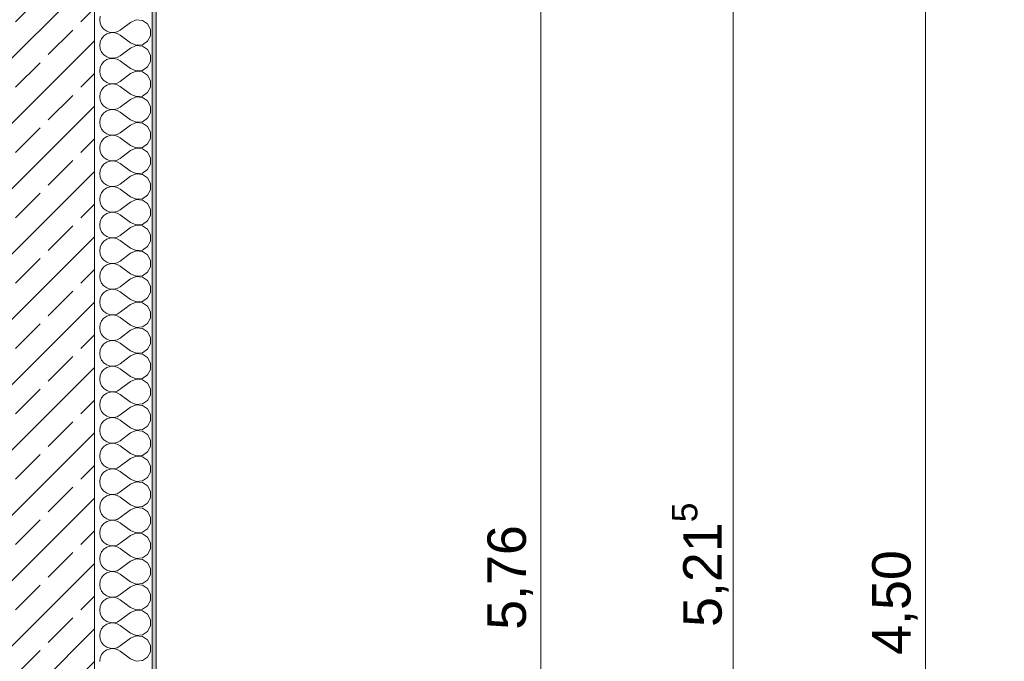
# Model space of a CAD drawing. Header units: metres. Extents: x -4 to 99, y -11 to 17.
# Tile 688 of 747: x 62.08 to 64.64, y 10.6 to 12.27. Entities that reach past the tile are written whole.
import ezdxf

# ---------------------------------------------------------------- set-up
doc = ezdxf.new("R2010")
doc.units = ezdxf.units.M
doc.header["$MEASUREMENT"] = 0
for name, color, linetype in [('152 - Bemaßung_ Beschriftung.Ausbau', 7, 'Continuous'), ('603 - Struktur.Bodenplatte_ Decke Roh', 7, 'Continuous'), ('604 - Struktur.Wand Aussen', 7, 'Continuous')]:
    doc.layers.add(name, color=color, linetype=linetype)
doc.styles.add('ERSTELLTER_STIL_2', font='txt')
doc.dimstyles.new('ERSTELLTER_STIL__1', dxfattribs={"dimtxt": 0.1, "dimasz": 0.0532, "dimexe": 0.18, "dimexo": 0.0625, "dimgap": 0, "dimtad": 1, "dimzin": 0, "dimdsep": 46, "dimtxsty": 'ERSTELLTER_STIL_2', "dimblk": 'ARROWHEAD_2', "dimblk1": 'ARROWHEAD_2', "dimblk2": 'ARROWHEAD_2', "dimcen": 0.09, "dimse1": 1, "dimse2": 1, "dimclrd": 7, "dimclre": 7, "dimclrt": 7, "dimazin": 0, "dimtfac": 1, "dimtdec": 4, "dimtmove": 0, "dimatfit": 3, "dimfxl": 1, "dimtolj": 1, "dimtzin": 0, "dimarcsym": 0})
doc.dimstyles.new('ERSTELLTER_STIL__13', dxfattribs={"dimtxt": 0.1, "dimasz": 0.0532, "dimexe": 0.18, "dimexo": 0.5, "dimgap": 0, "dimtad": 1, "dimzin": 0, "dimdsep": 46, "dimtxsty": 'ERSTELLTER_STIL_2', "dimblk": 'ARROWHEAD_2', "dimblk1": 'ARROWHEAD_2', "dimblk2": 'ARROWHEAD_2', "dimcen": 0.09, "dimse1": 1, "dimse2": 1, "dimclrd": 7, "dimclre": 7, "dimclrt": 7, "dimazin": 0, "dimtfac": 1, "dimtdec": 4, "dimtmove": 0, "dimatfit": 3, "dimfxl": 1, "dimtolj": 1, "dimtzin": 0, "dimarcsym": 0})

# ---------------------------------------------------------------- blocks, each defined once
blk = doc.blocks.new('*X16')
at = {"layer": '604 - Struktur.Wand Aussen', "color": 7, "linetype": 'Continuous', "lineweight": 5}
for p, q in [((62.2896, 12.2758), (62.2884, 12.2667)), ((62.2884, 12.2667), (62.2896, 12.2576)), ((62.3684, 12.26), (62.3417, 12.24)), ((62.3833, 12.2663), (62.3684, 12.26)), ((62.3995, 12.2648), (62.3833, 12.2663)), ((62.413, 12.2558), (62.3995, 12.2648)), ((62.2896, 12.2576), (62.2933, 12.2491)), ((62.2933, 12.2491), (62.2992, 12.2421)), ((62.2992, 12.2421), (62.3068, 12.2369)), ((62.3068, 12.2369), (62.3155, 12.2339)), ((62.3247, 12.2335), (62.3336, 12.2355)), ((62.3336, 12.2355), (62.3417, 12.24)), ((62.4207, 12.2415), (62.413, 12.2558)), ((62.4207, 12.2252), (62.4207, 12.2415)), ((62.2896, 12.2091), (62.2884, 12.2)), ((62.2933, 12.2175), (62.2896, 12.2091)), ((62.2992, 12.2246), (62.2933, 12.2175)), ((62.3068, 12.2298), (62.2992, 12.2246)), ((62.3155, 12.2328), (62.3068, 12.2298)), ((62.3155, 12.2339), (62.3247, 12.2335)), ((62.3247, 12.2332), (62.3155, 12.2328)), ((62.3336, 12.2311), (62.3247, 12.2332)), ((62.3417, 12.2267), (62.3336, 12.2311)), ((62.3684, 12.2067), (62.3417, 12.2267)), ((62.3995, 12.2019), (62.413, 12.2109)), ((62.413, 12.2109), (62.4207, 12.2252)), ((62.2884, 12.2), (62.2896, 12.1909)), ((62.2896, 12.1909), (62.2933, 12.1825)), ((62.3684, 12.1933), (62.3417, 12.1733)), ((62.3684, 12.2067), (62.3833, 12.2004)), ((62.3833, 12.1996), (62.3684, 12.1933)), ((62.3833, 12.2004), (62.3995, 12.2019)), ((62.3995, 12.1981), (62.3833, 12.1996)), ((62.413, 12.1891), (62.3995, 12.1981)), ((62.4207, 12.1748), (62.413, 12.1891)), ((62.2933, 12.1825), (62.2992, 12.1754)), ((62.2992, 12.1579), (62.2933, 12.1509)), ((62.2992, 12.1754), (62.3068, 12.1702)), ((62.3068, 12.1631), (62.2992, 12.1579)), ((62.3068, 12.1702), (62.3155, 12.1672)), ((62.3155, 12.1661), (62.3068, 12.1631)), ((62.3155, 12.1672), (62.3247, 12.1668)), ((62.3247, 12.1665), (62.3155, 12.1661)), ((62.3247, 12.1668), (62.3336, 12.1689)), ((62.3336, 12.1645), (62.3247, 12.1665)), ((62.3336, 12.1689), (62.3417, 12.1733)), ((62.3417, 12.16), (62.3336, 12.1645)), ((62.3684, 12.14), (62.3417, 12.16)), ((62.413, 12.1442), (62.4207, 12.1585)), ((62.4207, 12.1585), (62.4207, 12.1748)), ((62.2896, 12.1424), (62.2884, 12.1333)), ((62.2884, 12.1333), (62.2896, 12.1242)), ((62.2933, 12.1509), (62.2896, 12.1424)), ((62.3684, 12.14), (62.3833, 12.1337)), ((62.3833, 12.133), (62.3684, 12.1267)), ((62.3833, 12.1337), (62.3995, 12.1352)), ((62.3995, 12.1314), (62.3833, 12.133)), ((62.3995, 12.1352), (62.413, 12.1442)), ((62.2896, 12.1242), (62.2933, 12.1158)), ((62.2933, 12.1158), (62.2992, 12.1087)), ((62.2992, 12.1087), (62.3068, 12.1035)), ((62.3336, 12.1022), (62.3417, 12.1067)), ((62.3684, 12.1267), (62.3417, 12.1067)), ((62.413, 12.1224), (62.3995, 12.1314)), ((62.4207, 12.1081), (62.413, 12.1224)), ((62.4207, 12.0919), (62.4207, 12.1081)), ((62.2933, 12.0842), (62.2896, 12.0758)), ((62.2992, 12.0913), (62.2933, 12.0842)), ((62.3068, 12.0965), (62.2992, 12.0913)), ((62.3068, 12.1035), (62.3155, 12.1006)), ((62.3155, 12.0994), (62.3068, 12.0965)), ((62.3155, 12.1006), (62.3247, 12.1001)), ((62.3247, 12.0999), (62.3155, 12.0994)), ((62.3247, 12.1001), (62.3336, 12.1022)), ((62.3336, 12.0978), (62.3247, 12.0999)), ((62.3417, 12.0933), (62.3336, 12.0978)), ((62.3684, 12.0733), (62.3417, 12.0933)), ((62.413, 12.0776), (62.4207, 12.0919)), ((62.2896, 12.0758), (62.2884, 12.0667)), ((62.2884, 12.0667), (62.2896, 12.0576)), ((62.2896, 12.0576), (62.2933, 12.0491)), ((62.3684, 12.06), (62.3417, 12.04)), ((62.3684, 12.0733), (62.3833, 12.067)), ((62.3833, 12.0663), (62.3684, 12.06)), ((62.3833, 12.067), (62.3995, 12.0686)), ((62.3995, 12.0648), (62.3833, 12.0663)), ((62.3995, 12.0686), (62.413, 12.0776)), ((62.413, 12.0558), (62.3995, 12.0648)), ((62.4207, 12.0415), (62.413, 12.0558)), ((62.2933, 12.0491), (62.2992, 12.0421)), ((62.2992, 12.0421), (62.3068, 12.0369)), ((62.3068, 12.0298), (62.2992, 12.0246)), ((62.3068, 12.0369), (62.3155, 12.0339)), ((62.3155, 12.0328), (62.3068, 12.0298)), ((62.3155, 12.0339), (62.3247, 12.0335)), ((62.3247, 12.0332), (62.3155, 12.0328)), ((62.3247, 12.0335), (62.3336, 12.0355)), ((62.3336, 12.0311), (62.3247, 12.0332)), ((62.3336, 12.0355), (62.3417, 12.04)), ((62.3417, 12.0267), (62.3336, 12.0311)), ((62.4207, 12.0252), (62.4207, 12.0415)), ((62.2896, 12.0091), (62.2884, 12)), ((62.2933, 12.0175), (62.2896, 12.0091)), ((62.2992, 12.0246), (62.2933, 12.0175)), ((62.3684, 12.0067), (62.3417, 12.0267)), ((62.3684, 12.0067), (62.3833, 12.0004)), ((62.3995, 12.0019), (62.413, 12.0109)), ((62.413, 12.0109), (62.4207, 12.0252)), ((62.2884, 12), (62.2896, 11.9909)), ((62.2896, 11.9909), (62.2933, 11.9825)), ((62.2933, 11.9825), (62.2992, 11.9754)), ((62.3684, 11.9933), (62.3417, 11.9733)), ((62.3833, 11.9996), (62.3684, 11.9933)), ((62.3833, 12.0004), (62.3995, 12.0019)), ((62.3995, 11.9981), (62.3833, 11.9996)), ((62.413, 11.9891), (62.3995, 11.9981)), ((62.4207, 11.9748), (62.413, 11.9891)), ((62.2992, 11.9579), (62.2933, 11.9509)), ((62.2992, 11.9754), (62.3068, 11.9702)), ((62.3068, 11.9631), (62.2992, 11.9579)), ((62.3068, 11.9702), (62.3155, 11.9672)), ((62.3155, 11.9661), (62.3068, 11.9631)), ((62.3155, 11.9672), (62.3247, 11.9668)), ((62.3247, 11.9665), (62.3155, 11.9661)), ((62.3247, 11.9668), (62.3336, 11.9689)), ((62.3336, 11.9645), (62.3247, 11.9665)), ((62.3336, 11.9689), (62.3417, 11.9733)), ((62.3417, 11.96), (62.3336, 11.9645)), ((62.3684, 11.94), (62.3417, 11.96)), ((62.413, 11.9442), (62.4207, 11.9585)), ((62.4207, 11.9585), (62.4207, 11.9748)), ((62.2896, 11.9424), (62.2884, 11.9333)), ((62.2884, 11.9333), (62.2896, 11.9242)), ((62.2933, 11.9509), (62.2896, 11.9424)), ((62.3684, 11.94), (62.3833, 11.9337)), ((62.3833, 11.933), (62.3684, 11.9267)), ((62.3833, 11.9337), (62.3995, 11.9352)), ((62.3995, 11.9314), (62.3833, 11.933)), ((62.3995, 11.9352), (62.413, 11.9442)), ((62.413, 11.9224), (62.3995, 11.9314)), ((62.2896, 11.9242), (62.2933, 11.9158)), ((62.2933, 11.9158), (62.2992, 11.9087)), ((62.2992, 11.9087), (62.3068, 11.9035)), ((62.3068, 11.9035), (62.3155, 11.9006)), ((62.3247, 11.9001), (62.3336, 11.9022)), ((62.3336, 11.9022), (62.3417, 11.9067)), ((62.3684, 11.9267), (62.3417, 11.9067)), ((62.4207, 11.9081), (62.413, 11.9224)), ((62.4207, 11.8919), (62.4207, 11.9081)), ((62.2933, 11.8842), (62.2896, 11.8758)), ((62.2992, 11.8913), (62.2933, 11.8842)), ((62.3068, 11.8965), (62.2992, 11.8913)), ((62.3155, 11.8994), (62.3068, 11.8965)), ((62.3155, 11.9006), (62.3247, 11.9001)), ((62.3247, 11.8999), (62.3155, 11.8994)), ((62.3336, 11.8978), (62.3247, 11.8999)), ((62.3417, 11.8933), (62.3336, 11.8978)), ((62.3684, 11.8733), (62.3417, 11.8933)), ((62.3995, 11.8686), (62.413, 11.8776)), ((62.413, 11.8776), (62.4207, 11.8919)), ((62.2896, 11.8758), (62.2884, 11.8667)), ((62.2884, 11.8667), (62.2896, 11.8576)), ((62.2896, 11.8576), (62.2933, 11.8491)), ((62.3684, 11.86), (62.3417, 11.84)), ((62.3684, 11.8733), (62.3833, 11.867)), ((62.3833, 11.8663), (62.3684, 11.86)), ((62.3833, 11.867), (62.3995, 11.8686)), ((62.3995, 11.8648), (62.3833, 11.8663)), ((62.413, 11.8558), (62.3995, 11.8648)), ((62.4207, 11.8415), (62.413, 11.8558)), ((62.2933, 11.8491), (62.2992, 11.8421)), ((62.2992, 11.8421), (62.3068, 11.8369)), ((62.3068, 11.8298), (62.2992, 11.8246)), ((62.3068, 11.8369), (62.3155, 11.8339)), ((62.3155, 11.8328), (62.3068, 11.8298)), ((62.3155, 11.8339), (62.3247, 11.8335)), ((62.3247, 11.8332), (62.3155, 11.8328)), ((62.3247, 11.8335), (62.3336, 11.8355)), ((62.3336, 11.8311), (62.3247, 11.8332)), ((62.3336, 11.8355), (62.3417, 11.84)), ((62.3417, 11.8267), (62.3336, 11.8311)), ((62.3684, 11.8067), (62.3417, 11.8267)), ((62.413, 11.8109), (62.4207, 11.8252)), ((62.4207, 11.8252), (62.4207, 11.8415)), ((62.2896, 11.8091), (62.2884, 11.8)), ((62.2884, 11.8), (62.2896, 11.7909)), ((62.2933, 11.8175), (62.2896, 11.8091)), ((62.2992, 11.8246), (62.2933, 11.8175)), ((62.3684, 11.8067), (62.3833, 11.8004)), ((62.3833, 11.7996), (62.3684, 11.7933)), ((62.3833, 11.8004), (62.3995, 11.8019)), ((62.3995, 11.7981), (62.3833, 11.7996)), ((62.3995, 11.8019), (62.413, 11.8109)), ((62.2896, 11.7909), (62.2933, 11.7825)), ((62.2933, 11.7825), (62.2992, 11.7754)), ((62.2992, 11.7754), (62.3068, 11.7702)), ((62.3684, 11.7933), (62.3417, 11.7733)), ((62.413, 11.7891), (62.3995, 11.7981)), ((62.4207, 11.7748), (62.413, 11.7891)), ((62.4207, 11.7585), (62.4207, 11.7748)), ((62.2933, 11.7509), (62.2896, 11.7424)), ((62.2992, 11.7579), (62.2933, 11.7509)), ((62.3068, 11.7631), (62.2992, 11.7579)), ((62.3068, 11.7702), (62.3155, 11.7672)), ((62.3155, 11.7661), (62.3068, 11.7631)), ((62.3155, 11.7672), (62.3247, 11.7668)), ((62.3247, 11.7665), (62.3155, 11.7661)), ((62.3247, 11.7668), (62.3336, 11.7689)), ((62.3336, 11.7645), (62.3247, 11.7665)), ((62.3336, 11.7689), (62.3417, 11.7733)), ((62.3417, 11.76), (62.3336, 11.7645)), ((62.3684, 11.74), (62.3417, 11.76)), ((62.413, 11.7442), (62.4207, 11.7585)), ((62.2896, 11.7424), (62.2884, 11.7333)), ((62.2884, 11.7333), (62.2896, 11.7242)), ((62.2896, 11.7242), (62.2933, 11.7158)), ((62.3684, 11.7267), (62.3417, 11.7067)), ((62.3684, 11.74), (62.3833, 11.7337)), ((62.3833, 11.733), (62.3684, 11.7267)), ((62.3833, 11.7337), (62.3995, 11.7352)), ((62.3995, 11.7314), (62.3833, 11.733)), ((62.3995, 11.7352), (62.413, 11.7442)), ((62.413, 11.7224), (62.3995, 11.7314)), ((62.4207, 11.7081), (62.413, 11.7224)), ((62.2933, 11.7158), (62.2992, 11.7087)), ((62.2992, 11.7087), (62.3068, 11.7035)), ((62.3068, 11.7035), (62.3155, 11.7006)), ((62.3155, 11.6994), (62.3068, 11.6965)), ((62.3155, 11.7006), (62.3247, 11.7001)), ((62.3247, 11.6999), (62.3155, 11.6994)), ((62.3247, 11.7001), (62.3336, 11.7022)), ((62.3336, 11.6978), (62.3247, 11.6999)), ((62.3336, 11.7022), (62.3417, 11.7067)), ((62.3417, 11.6933), (62.3336, 11.6978)), ((62.4207, 11.6919), (62.4207, 11.7081)), ((62.2896, 11.6758), (62.2884, 11.6667)), ((62.2933, 11.6842), (62.2896, 11.6758)), ((62.2992, 11.6913), (62.2933, 11.6842)), ((62.3068, 11.6965), (62.2992, 11.6913)), ((62.3684, 11.6733), (62.3417, 11.6933)), ((62.3684, 11.6733), (62.3833, 11.667)), ((62.3995, 11.6686), (62.413, 11.6776)), ((62.413, 11.6776), (62.4207, 11.6919)), ((62.2884, 11.6667), (62.2896, 11.6576)), ((62.2896, 11.6576), (62.2933, 11.6491)), ((62.2933, 11.6491), (62.2992, 11.6421)), ((62.3684, 11.66), (62.3417, 11.64)), ((62.3833, 11.6663), (62.3684, 11.66)), ((62.3833, 11.667), (62.3995, 11.6686)), ((62.3995, 11.6648), (62.3833, 11.6663)), ((62.413, 11.6558), (62.3995, 11.6648)), ((62.4207, 11.6415), (62.413, 11.6558)), ((62.2992, 11.6246), (62.2933, 11.6175)), ((62.2992, 11.6421), (62.3068, 11.6369)), ((62.3068, 11.6298), (62.2992, 11.6246)), ((62.3068, 11.6369), (62.3155, 11.6339)), ((62.3155, 11.6328), (62.3068, 11.6298)), ((62.3155, 11.6339), (62.3247, 11.6335)), ((62.3247, 11.6332), (62.3155, 11.6328)), ((62.3247, 11.6335), (62.3336, 11.6355)), ((62.3336, 11.6311), (62.3247, 11.6332)), ((62.3336, 11.6355), (62.3417, 11.64)), ((62.3417, 11.6267), (62.3336, 11.6311)), ((62.3684, 11.6067), (62.3417, 11.6267)), ((62.413, 11.6109), (62.4207, 11.6252)), ((62.4207, 11.6252), (62.4207, 11.6415)), ((62.2896, 11.6091), (62.2884, 11.6)), ((62.2884, 11.6), (62.2896, 11.5909)), ((62.2933, 11.6175), (62.2896, 11.6091)), ((62.3684, 11.6067), (62.3833, 11.6004)), ((62.3833, 11.5996), (62.3684, 11.5933)), ((62.3833, 11.6004), (62.3995, 11.6019)), ((62.3995, 11.5981), (62.3833, 11.5996)), ((62.3995, 11.6019), (62.413, 11.6109)), ((62.413, 11.5891), (62.3995, 11.5981)), ((62.2896, 11.5909), (62.2933, 11.5825)), ((62.2933, 11.5825), (62.2992, 11.5754)), ((62.2992, 11.5754), (62.3068, 11.5702)), ((62.3068, 11.5702), (62.3155, 11.5672)), ((62.3247, 11.5668), (62.3336, 11.5689)), ((62.3336, 11.5689), (62.3417, 11.5733)), ((62.3684, 11.5933), (62.3417, 11.5733)), ((62.4207, 11.5748), (62.413, 11.5891)), ((62.4207, 11.5585), (62.4207, 11.5748)), ((62.2933, 11.5509), (62.2896, 11.5424)), ((62.2992, 11.5579), (62.2933, 11.5509)), ((62.3068, 11.5631), (62.2992, 11.5579)), ((62.3155, 11.5661), (62.3068, 11.5631)), ((62.3155, 11.5672), (62.3247, 11.5668)), ((62.3247, 11.5665), (62.3155, 11.5661)), ((62.3336, 11.5645), (62.3247, 11.5665)), ((62.3417, 11.56), (62.3336, 11.5645)), ((62.3684, 11.54), (62.3417, 11.56)), ((62.3995, 11.5352), (62.413, 11.5442)), ((62.413, 11.5442), (62.4207, 11.5585)), ((62.2896, 11.5424), (62.2884, 11.5333)), ((62.2884, 11.5333), (62.2896, 11.5242)), ((62.2896, 11.5242), (62.2933, 11.5158)), ((62.3684, 11.5267), (62.3417, 11.5067)), ((62.3684, 11.54), (62.3833, 11.5337)), ((62.3833, 11.533), (62.3684, 11.5267)), ((62.3833, 11.5337), (62.3995, 11.5352)), ((62.3995, 11.5314), (62.3833, 11.533)), ((62.413, 11.5224), (62.3995, 11.5314)), ((62.4207, 11.5081), (62.413, 11.5224)), ((62.2933, 11.5158), (62.2992, 11.5087)), ((62.2992, 11.5087), (62.3068, 11.5035)), ((62.3068, 11.4965), (62.2992, 11.4913)), ((62.3068, 11.5035), (62.3155, 11.5006)), ((62.3155, 11.4994), (62.3068, 11.4965)), ((62.3155, 11.5006), (62.3247, 11.5001)), ((62.3247, 11.4999), (62.3155, 11.4994)), ((62.3247, 11.5001), (62.3336, 11.5022)), ((62.3336, 11.4978), (62.3247, 11.4999)), ((62.3336, 11.5022), (62.3417, 11.5067)), ((62.3417, 11.4933), (62.3336, 11.4978)), ((62.3684, 11.4733), (62.3417, 11.4933)), ((62.4207, 11.4919), (62.4207, 11.5081)), ((62.2896, 11.4758), (62.2884, 11.4667)), ((62.2884, 11.4667), (62.2896, 11.4576)), ((62.2933, 11.4842), (62.2896, 11.4758)), ((62.2992, 11.4913), (62.2933, 11.4842)), ((62.3684, 11.4733), (62.3833, 11.467)), ((62.3833, 11.467), (62.3995, 11.4686)), ((62.3995, 11.4686), (62.413, 11.4776)), ((62.413, 11.4776), (62.4207, 11.4919)), ((62.2896, 11.4576), (62.2933, 11.4491)), ((62.2933, 11.4491), (62.2992, 11.4421)), ((62.2992, 11.4421), (62.3068, 11.4369)), ((62.3684, 11.46), (62.3417, 11.44)), ((62.3833, 11.4663), (62.3684, 11.46)), ((62.3995, 11.4648), (62.3833, 11.4663)), ((62.413, 11.4558), (62.3995, 11.4648)), ((62.4207, 11.4415), (62.413, 11.4558)), ((62.4207, 11.4252), (62.4207, 11.4415)), ((62.2933, 11.4175), (62.2896, 11.4091)), ((62.2992, 11.4246), (62.2933, 11.4175)), ((62.3068, 11.4298), (62.2992, 11.4246)), ((62.3068, 11.4369), (62.3155, 11.4339)), ((62.3155, 11.4328), (62.3068, 11.4298)), ((62.3155, 11.4339), (62.3247, 11.4335)), ((62.3247, 11.4332), (62.3155, 11.4328)), ((62.3247, 11.4335), (62.3336, 11.4355)), ((62.3336, 11.4311), (62.3247, 11.4332)), ((62.3336, 11.4355), (62.3417, 11.44)), ((62.3417, 11.4267), (62.3336, 11.4311)), ((62.3684, 11.4067), (62.3417, 11.4267)), ((62.413, 11.4109), (62.4207, 11.4252)), ((62.2896, 11.4091), (62.2884, 11.4)), ((62.2884, 11.4), (62.2896, 11.3909)), ((62.2896, 11.3909), (62.2933, 11.3825)), ((62.3684, 11.3933), (62.3417, 11.3733)), ((62.3684, 11.4067), (62.3833, 11.4004)), ((62.3833, 11.3996), (62.3684, 11.3933)), ((62.3833, 11.4004), (62.3995, 11.4019)), ((62.3995, 11.3981), (62.3833, 11.3996)), ((62.3995, 11.4019), (62.413, 11.4109)), ((62.413, 11.3891), (62.3995, 11.3981)), ((62.2933, 11.3825), (62.2992, 11.3754)), ((62.2992, 11.3754), (62.3068, 11.3702)), ((62.3068, 11.3702), (62.3155, 11.3672)), ((62.3155, 11.3661), (62.3068, 11.3631)), ((62.3155, 11.3672), (62.3247, 11.3668)), ((62.3247, 11.3665), (62.3155, 11.3661)), ((62.3247, 11.3668), (62.3336, 11.3689)), ((62.3336, 11.3645), (62.3247, 11.3665)), ((62.3336, 11.3689), (62.3417, 11.3733)), ((62.3417, 11.36), (62.3336, 11.3645)), ((62.4207, 11.3748), (62.413, 11.3891)), ((62.4207, 11.3585), (62.4207, 11.3748)), ((62.2896, 11.3424), (62.2884, 11.3333)), ((62.2933, 11.3509), (62.2896, 11.3424)), ((62.2992, 11.3579), (62.2933, 11.3509)), ((62.3068, 11.3631), (62.2992, 11.3579)), ((62.3684, 11.34), (62.3417, 11.36)), ((62.3684, 11.34), (62.3833, 11.3337)), ((62.3995, 11.3352), (62.413, 11.3442)), ((62.413, 11.3442), (62.4207, 11.3585)), ((62.2884, 11.3333), (62.2896, 11.3242)), ((62.2896, 11.3242), (62.2933, 11.3158)), ((62.2933, 11.3158), (62.2992, 11.3087)), ((62.3684, 11.3267), (62.3417, 11.3067)), ((62.3833, 11.333), (62.3684, 11.3267)), ((62.3833, 11.3337), (62.3995, 11.3352)), ((62.3995, 11.3314), (62.3833, 11.333)), ((62.413, 11.3224), (62.3995, 11.3314)), ((62.4207, 11.3081), (62.413, 11.3224)), ((62.2992, 11.2913), (62.2933, 11.2842)), ((62.2992, 11.3087), (62.3068, 11.3035)), ((62.3068, 11.2965), (62.2992, 11.2913)), ((62.3068, 11.3035), (62.3155, 11.3006)), ((62.3155, 11.2994), (62.3068, 11.2965)), ((62.3155, 11.3006), (62.3247, 11.3001)), ((62.3247, 11.2999), (62.3155, 11.2994)), ((62.3247, 11.3001), (62.3336, 11.3022)), ((62.3336, 11.2978), (62.3247, 11.2999)), ((62.3336, 11.3022), (62.3417, 11.3067)), ((62.3417, 11.2933), (62.3336, 11.2978)), ((62.3684, 11.2733), (62.3417, 11.2933)), ((62.413, 11.2776), (62.4207, 11.2919)), ((62.4207, 11.2919), (62.4207, 11.3081)), ((62.2896, 11.2758), (62.2884, 11.2667)), ((62.2884, 11.2667), (62.2896, 11.2576)), ((62.2933, 11.2842), (62.2896, 11.2758)), ((62.3684, 11.2733), (62.3833, 11.267)), ((62.3833, 11.2663), (62.3684, 11.26)), ((62.3833, 11.267), (62.3995, 11.2686)), ((62.3995, 11.2648), (62.3833, 11.2663)), ((62.3995, 11.2686), (62.413, 11.2776)), ((62.413, 11.2558), (62.3995, 11.2648)), ((62.2896, 11.2576), (62.2933, 11.2491)), ((62.2933, 11.2491), (62.2992, 11.2421)), ((62.2992, 11.2421), (62.3068, 11.2369)), ((62.3068, 11.2369), (62.3155, 11.2339)), ((62.3336, 11.2355), (62.3417, 11.24)), ((62.3684, 11.26), (62.3417, 11.24)), ((62.4207, 11.2415), (62.413, 11.2558)), ((62.4207, 11.2252), (62.4207, 11.2415)), ((62.2933, 11.2175), (62.2896, 11.2091)), ((62.2992, 11.2246), (62.2933, 11.2175)), ((62.3068, 11.2298), (62.2992, 11.2246)), ((62.3155, 11.2328), (62.3068, 11.2298)), ((62.3155, 11.2339), (62.3247, 11.2335)), ((62.3247, 11.2332), (62.3155, 11.2328)), ((62.3247, 11.2335), (62.3336, 11.2355)), ((62.3336, 11.2311), (62.3247, 11.2332)), ((62.3417, 11.2267), (62.3336, 11.2311)), ((62.3684, 11.2067), (62.3417, 11.2267)), ((62.3995, 11.2019), (62.413, 11.2109)), ((62.413, 11.2109), (62.4207, 11.2252)), ((62.2896, 11.2091), (62.2884, 11.2)), ((62.2884, 11.2), (62.2896, 11.1909)), ((62.2896, 11.1909), (62.2933, 11.1825)), ((62.3684, 11.1933), (62.3417, 11.1733)), ((62.3684, 11.2067), (62.3833, 11.2004)), ((62.3833, 11.1996), (62.3684, 11.1933)), ((62.3833, 11.2004), (62.3995, 11.2019)), ((62.3995, 11.1981), (62.3833, 11.1996)), ((62.413, 11.1891), (62.3995, 11.1981)), ((62.4207, 11.1748), (62.413, 11.1891)), ((62.2933, 11.1825), (62.2992, 11.1754)), ((62.2992, 11.1754), (62.3068, 11.1702)), ((62.3068, 11.1631), (62.2992, 11.1579)), ((62.3068, 11.1702), (62.3155, 11.1672)), ((62.3155, 11.1661), (62.3068, 11.1631)), ((62.3155, 11.1672), (62.3247, 11.1668)), ((62.3247, 11.1665), (62.3155, 11.1661)), ((62.3247, 11.1668), (62.3336, 11.1689)), ((62.3336, 11.1645), (62.3247, 11.1665)), ((62.3336, 11.1689), (62.3417, 11.1733)), ((62.3417, 11.16), (62.3336, 11.1645)), ((62.3684, 11.14), (62.3417, 11.16)), ((62.4207, 11.1585), (62.4207, 11.1748)), ((62.2896, 11.1424), (62.2884, 11.1333)), ((62.2933, 11.1509), (62.2896, 11.1424)), ((62.2992, 11.1579), (62.2933, 11.1509)), ((62.3684, 11.14), (62.3833, 11.1337)), ((62.3833, 11.1337), (62.3995, 11.1352)), ((62.3995, 11.1352), (62.413, 11.1442)), ((62.413, 11.1442), (62.4207, 11.1585)), ((62.2884, 11.1333), (62.2896, 11.1242)), ((62.2896, 11.1242), (62.2933, 11.1158)), ((62.2933, 11.1158), (62.2992, 11.1087)), ((62.2992, 11.1087), (62.3068, 11.1035)), ((62.3684, 11.1267), (62.3417, 11.1067)), ((62.3833, 11.133), (62.3684, 11.1267)), ((62.3995, 11.1314), (62.3833, 11.133)), ((62.413, 11.1224), (62.3995, 11.1314)), ((62.4207, 11.1081), (62.413, 11.1224)), ((62.2933, 11.0842), (62.2896, 11.0758)), ((62.2992, 11.0913), (62.2933, 11.0842)), ((62.3068, 11.0965), (62.2992, 11.0913)), ((62.3068, 11.1035), (62.3155, 11.1006)), ((62.3155, 11.0994), (62.3068, 11.0965)), ((62.3155, 11.1006), (62.3247, 11.1001)), ((62.3247, 11.0999), (62.3155, 11.0994)), ((62.3247, 11.1001), (62.3336, 11.1022)), ((62.3336, 11.0978), (62.3247, 11.0999)), ((62.3336, 11.1022), (62.3417, 11.1067)), ((62.3417, 11.0933), (62.3336, 11.0978)), ((62.3684, 11.0733), (62.3417, 11.0933)), ((62.413, 11.0776), (62.4207, 11.0919)), ((62.4207, 11.0919), (62.4207, 11.1081)), ((62.2896, 11.0758), (62.2884, 11.0667)), ((62.2884, 11.0667), (62.2896, 11.0576)), ((62.2896, 11.0576), (62.2933, 11.0491)), ((62.3684, 11.06), (62.3417, 11.04)), ((62.3684, 11.0733), (62.3833, 11.067)), ((62.3833, 11.0663), (62.3684, 11.06)), ((62.3833, 11.067), (62.3995, 11.0686)), ((62.3995, 11.0648), (62.3833, 11.0663)), ((62.3995, 11.0686), (62.413, 11.0776)), ((62.413, 11.0558), (62.3995, 11.0648)), ((62.2933, 11.0491), (62.2992, 11.0421)), ((62.2992, 11.0421), (62.3068, 11.0369)), ((62.3068, 11.0369), (62.3155, 11.0339)), ((62.3155, 11.0328), (62.3068, 11.0298)), ((62.3155, 11.0339), (62.3247, 11.0335)), ((62.3247, 11.0332), (62.3155, 11.0328)), ((62.3247, 11.0335), (62.3336, 11.0355)), ((62.3336, 11.0311), (62.3247, 11.0332)), ((62.3336, 11.0355), (62.3417, 11.04)), ((62.4207, 11.0415), (62.413, 11.0558)), ((62.4207, 11.0252), (62.4207, 11.0415)), ((62.2896, 11.0091), (62.2884, 11)), ((62.2933, 11.0175), (62.2896, 11.0091)), ((62.2992, 11.0246), (62.2933, 11.0175)), ((62.3068, 11.0298), (62.2992, 11.0246)), ((62.3417, 11.0267), (62.3336, 11.0311)), ((62.3684, 11.0067), (62.3417, 11.0267)), ((62.3684, 11.0067), (62.3833, 11.0004)), ((62.3995, 11.0019), (62.413, 11.0109)), ((62.413, 11.0109), (62.4207, 11.0252)), ((62.2884, 11), (62.2896, 10.9909)), ((62.2896, 10.9909), (62.2933, 10.9825)), ((62.2933, 10.9825), (62.2992, 10.9754)), ((62.3684, 10.9933), (62.3417, 10.9733)), ((62.3833, 10.9996), (62.3684, 10.9933)), ((62.3833, 11.0004), (62.3995, 11.0019)), ((62.3995, 10.9981), (62.3833, 10.9996)), ((62.413, 10.9891), (62.3995, 10.9981)), ((62.4207, 10.9748), (62.413, 10.9891)), ((62.2992, 10.9579), (62.2933, 10.9509)), ((62.2992, 10.9754), (62.3068, 10.9702)), ((62.3068, 10.9631), (62.2992, 10.9579)), ((62.3068, 10.9702), (62.3155, 10.9672)), ((62.3155, 10.9661), (62.3068, 10.9631)), ((62.3155, 10.9672), (62.3247, 10.9668)), ((62.3247, 10.9665), (62.3155, 10.9661)), ((62.3247, 10.9668), (62.3336, 10.9689)), ((62.3336, 10.9645), (62.3247, 10.9665)), ((62.3336, 10.9689), (62.3417, 10.9733)), ((62.3417, 10.96), (62.3336, 10.9645)), ((62.3684, 10.94), (62.3417, 10.96)), ((62.413, 10.9442), (62.4207, 10.9585)), ((62.4207, 10.9585), (62.4207, 10.9748)), ((62.2896, 10.9424), (62.2884, 10.9333)), ((62.2884, 10.9333), (62.2896, 10.9242)), ((62.2933, 10.9509), (62.2896, 10.9424)), ((62.3684, 10.94), (62.3833, 10.9337)), ((62.3833, 10.933), (62.3684, 10.9267)), ((62.3833, 10.9337), (62.3995, 10.9352)), ((62.3995, 10.9314), (62.3833, 10.933)), ((62.3995, 10.9352), (62.413, 10.9442)), ((62.413, 10.9224), (62.3995, 10.9314)), ((62.2896, 10.9242), (62.2933, 10.9158)), ((62.2933, 10.9158), (62.2992, 10.9087)), ((62.2992, 10.9087), (62.3068, 10.9035)), ((62.3068, 10.9035), (62.3155, 10.9006)), ((62.3336, 10.9022), (62.3417, 10.9067)), ((62.3684, 10.9267), (62.3417, 10.9067)), ((62.4207, 10.9081), (62.413, 10.9224)), ((62.4207, 10.8919), (62.4207, 10.9081)), ((62.2933, 10.8842), (62.2896, 10.8758)), ((62.2992, 10.8913), (62.2933, 10.8842)), ((62.3068, 10.8965), (62.2992, 10.8913)), ((62.3155, 10.8994), (62.3068, 10.8965)), ((62.3155, 10.9006), (62.3247, 10.9001)), ((62.3247, 10.8999), (62.3155, 10.8994)), ((62.3247, 10.9001), (62.3336, 10.9022)), ((62.3336, 10.8978), (62.3247, 10.8999)), ((62.3417, 10.8933), (62.3336, 10.8978)), ((62.3684, 10.8733), (62.3417, 10.8933)), ((62.413, 10.8776), (62.4207, 10.8919)), ((62.2896, 10.8758), (62.2884, 10.8667)), ((62.2884, 10.8667), (62.2896, 10.8576)), ((62.2896, 10.8576), (62.2933, 10.8491)), ((62.3684, 10.86), (62.3417, 10.84)), ((62.3684, 10.8733), (62.3833, 10.867)), ((62.3833, 10.8663), (62.3684, 10.86)), ((62.3833, 10.867), (62.3995, 10.8686)), ((62.3995, 10.8648), (62.3833, 10.8663)), ((62.3995, 10.8686), (62.413, 10.8776)), ((62.413, 10.8558), (62.3995, 10.8648)), ((62.4207, 10.8415), (62.413, 10.8558)), ((62.2933, 10.8491), (62.2992, 10.8421)), ((62.2992, 10.8421), (62.3068, 10.8369)), ((62.3068, 10.8298), (62.2992, 10.8246)), ((62.3068, 10.8369), (62.3155, 10.8339)), ((62.3155, 10.8328), (62.3068, 10.8298)), ((62.3155, 10.8339), (62.3247, 10.8335)), ((62.3247, 10.8332), (62.3155, 10.8328)), ((62.3247, 10.8335), (62.3336, 10.8355)), ((62.3336, 10.8311), (62.3247, 10.8332)), ((62.3336, 10.8355), (62.3417, 10.84)), ((62.3417, 10.8267), (62.3336, 10.8311)), ((62.3684, 10.8067), (62.3417, 10.8267)), ((62.4207, 10.8252), (62.4207, 10.8415)), ((62.2896, 10.8091), (62.2884, 10.8)), ((62.2933, 10.8175), (62.2896, 10.8091)), ((62.2992, 10.8246), (62.2933, 10.8175)), ((62.3684, 10.8067), (62.3833, 10.8004)), ((62.3833, 10.8004), (62.3995, 10.8019)), ((62.3995, 10.8019), (62.413, 10.8109)), ((62.413, 10.8109), (62.4207, 10.8252)), ((62.2884, 10.8), (62.2896, 10.7909)), ((62.2896, 10.7909), (62.2933, 10.7825)), ((62.2933, 10.7825), (62.2992, 10.7754)), ((62.3684, 10.7933), (62.3417, 10.7733)), ((62.3833, 10.7996), (62.3684, 10.7933)), ((62.3995, 10.7981), (62.3833, 10.7996)), ((62.413, 10.7891), (62.3995, 10.7981)), ((62.4207, 10.7748), (62.413, 10.7891)), ((62.2933, 10.7509), (62.2896, 10.7424)), ((62.2992, 10.7579), (62.2933, 10.7509)), ((62.2992, 10.7754), (62.3068, 10.7702)), ((62.3068, 10.7631), (62.2992, 10.7579)), ((62.3068, 10.7702), (62.3155, 10.7672)), ((62.3155, 10.7661), (62.3068, 10.7631)), ((62.3155, 10.7672), (62.3247, 10.7668)), ((62.3247, 10.7665), (62.3155, 10.7661)), ((62.3247, 10.7668), (62.3336, 10.7689)), ((62.3336, 10.7645), (62.3247, 10.7665)), ((62.3336, 10.7689), (62.3417, 10.7733)), ((62.3417, 10.76), (62.3336, 10.7645)), ((62.3684, 10.74), (62.3417, 10.76)), ((62.413, 10.7442), (62.4207, 10.7585)), ((62.4207, 10.7585), (62.4207, 10.7748)), ((62.2896, 10.7424), (62.2884, 10.7333)), ((62.2884, 10.7333), (62.2896, 10.7242)), ((62.2896, 10.7242), (62.2933, 10.7158)), ((62.3684, 10.7267), (62.3417, 10.7067)), ((62.3684, 10.74), (62.3833, 10.7337)), ((62.3833, 10.733), (62.3684, 10.7267)), ((62.3833, 10.7337), (62.3995, 10.7352)), ((62.3995, 10.7314), (62.3833, 10.733)), ((62.3995, 10.7352), (62.413, 10.7442)), ((62.413, 10.7224), (62.3995, 10.7314)), ((62.2933, 10.7158), (62.2992, 10.7087)), ((62.2992, 10.7087), (62.3068, 10.7035)), ((62.3068, 10.7035), (62.3155, 10.7006)), ((62.3155, 10.6994), (62.3068, 10.6965)), ((62.3155, 10.7006), (62.3247, 10.7001)), ((62.3247, 10.6999), (62.3155, 10.6994)), ((62.3247, 10.7001), (62.3336, 10.7022)), ((62.3336, 10.6978), (62.3247, 10.6999)), ((62.3336, 10.7022), (62.3417, 10.7067)), ((62.4207, 10.7081), (62.413, 10.7224)), ((62.4207, 10.6919), (62.4207, 10.7081)), ((62.2896, 10.6758), (62.2884, 10.6667)), ((62.2933, 10.6842), (62.2896, 10.6758)), ((62.2992, 10.6913), (62.2933, 10.6842)), ((62.3068, 10.6965), (62.2992, 10.6913)), ((62.3417, 10.6933), (62.3336, 10.6978)), ((62.3684, 10.6733), (62.3417, 10.6933)), ((62.3684, 10.6733), (62.3833, 10.667)), ((62.3995, 10.6686), (62.413, 10.6776)), ((62.413, 10.6776), (62.4207, 10.6919)), ((62.2884, 10.6667), (62.2896, 10.6576)), ((62.2896, 10.6576), (62.2933, 10.6491)), ((62.2933, 10.6491), (62.2992, 10.6421)), ((62.3684, 10.66), (62.3417, 10.64)), ((62.3833, 10.6663), (62.3684, 10.66)), ((62.3833, 10.667), (62.3995, 10.6686)), ((62.3995, 10.6648), (62.3833, 10.6663)), ((62.413, 10.6558), (62.3995, 10.6648)), ((62.4207, 10.6415), (62.413, 10.6558)), ((62.2992, 10.6246), (62.2933, 10.6175)), ((62.2992, 10.6421), (62.3068, 10.6369)), ((62.3068, 10.6298), (62.2992, 10.6246)), ((62.3068, 10.6369), (62.3155, 10.6339)), ((62.3155, 10.6328), (62.3068, 10.6298)), ((62.3155, 10.6339), (62.3247, 10.6335)), ((62.3247, 10.6332), (62.3155, 10.6328)), ((62.3247, 10.6335), (62.3336, 10.6355)), ((62.3336, 10.6311), (62.3247, 10.6332)), ((62.3336, 10.6355), (62.3417, 10.64)), ((62.3417, 10.6267), (62.3336, 10.6311)), ((62.3684, 10.6067), (62.3417, 10.6267)), ((62.413, 10.6109), (62.4207, 10.6252)), ((62.4207, 10.6252), (62.4207, 10.6415)), ((62.2896, 10.6091), (62.2884, 10.6)), ((62.2933, 10.6175), (62.2896, 10.6091)), ((62.3684, 10.6067), (62.3833, 10.6004)), ((62.3833, 10.6004), (62.3995, 10.6019)), ((62.3995, 10.6019), (62.413, 10.6109))]:
    blk.add_line(p, q, dxfattribs=at)
blk = doc.blocks.new('*D501')
at = {"layer": '152 - Bemaßung_ Beschriftung.Ausbau', "color": 7, "linetype": 'Continuous', "lineweight": 5}
for p, q in [((63.4875, 13.695), (63.3825, 13.695)), ((63.4, 13.7152), (63.47, 13.6748)), ((63.435, 7.935), (63.435, 13.695)), ((63.4875, 7.935), (63.3825, 7.935)), ((63.4, 7.9552), (63.47, 7.9148))]:
    blk.add_line(p, q, dxfattribs=at)
at = {"layer": '152 - Bemaßung_ Beschriftung.Ausbau', "color": 7, "lineweight": 5, "insert": (63.415, 10.682), "char_height": 0.1, "attachment_point": 7, "rotation": 90, "style": 'ERSTELLTER_STIL_2'}
blk.add_mtext('\\A1;{\\pql;\\fArial|b0|i0|c0|p38;5,76}', dxfattribs=at)
blk = doc.blocks.new('ARROWHEAD_2')
at = {"color": 0, "linetype": 'Continuous', "lineweight": 0}
for p, q in [((-0.378, -0.655), (0.378, 0.655)), ((0, 0), (-1, 0))]:
    blk.add_line(p, q, dxfattribs=at)
blk = doc.blocks.new('*D510')
at = {"layer": '152 - Bemaßung_ Beschriftung.Ausbau', "color": 7, "linetype": 'Continuous', "lineweight": 5}
for p, q in [((63.9, 13.4752), (63.97, 13.4348)), ((63.9875, 13.455), (63.8825, 13.455)), ((63.935, 8.24), (63.935, 13.455)), ((63.9, 8.2602), (63.97, 8.2198)), ((63.9875, 8.24), (63.8825, 8.24))]:
    blk.add_line(p, q, dxfattribs=at)
at = {"layer": '152 - Bemaßung_ Beschriftung.Ausbau', "color": 7, "lineweight": 5, "insert": (63.9344, 10.6894), "char_height": 0.1, "attachment_point": 7, "rotation": 90, "style": 'ERSTELLTER_STIL_2'}
blk.add_mtext('\\A1;{\\pql;\\fArial|b0|i0|c0|p38;5,21\\fArial|b0|i0|c0|p38;\\A1{\\H.66x;\\S5^  ;}}', dxfattribs=at)
blk = doc.blocks.new('*D521')
at = {"layer": '152 - Bemaßung_ Beschriftung.Ausbau', "color": 7, "linetype": 'Continuous', "lineweight": 5}
for p, q in [((64.435, 13), (64.435, 13.45)), ((64.4, 13.0202), (64.47, 12.9798)), ((64.4875, 13), (64.3825, 13)), ((64.435, 8.5), (64.435, 13)), ((64.4875, 8.5), (64.3825, 8.5)), ((64.4, 8.5202), (64.47, 8.4798))]:
    blk.add_line(p, q, dxfattribs=at)
at = {"layer": '152 - Bemaßung_ Beschriftung.Ausbau', "color": 7, "lineweight": 5, "insert": (64.415, 10.617), "char_height": 0.1, "attachment_point": 7, "rotation": 90, "style": 'ERSTELLTER_STIL_2'}
blk.add_mtext('\\A1;{\\pql;\\fArial|b0|i0|c0|p38;4,50}', dxfattribs=at)
blk = doc.blocks.new('*D526')
at = {"layer": '152 - Bemaßung_ Beschriftung.Ausbau', "color": 7, "linetype": 'Continuous', "lineweight": 5}
for p, q in [((64.935, 13.845), (64.935, 13.8792)), ((64.97, 13.8248), (64.9, 13.8652)), ((64.9875, 13.845), (64.8825, 13.845)), ((64.935, -0.145), (64.935, 13.845)), ((64.9, -0.1248), (64.97, -0.1652)), ((64.9875, -0.145), (64.8825, -0.145)), ((64.935, -0.1792), (64.935, -0.145))]:
    blk.add_line(p, q, dxfattribs=at)
at = {"layer": '152 - Bemaßung_ Beschriftung.Ausbau', "color": 7, "lineweight": 5, "insert": (64.915, 6.679), "char_height": 0.1, "attachment_point": 7, "rotation": 90, "style": 'ERSTELLTER_STIL_2'}
blk.add_mtext('\\A1;{\\pql;\\fArial|b0|i0|c0|p38;13,99}', dxfattribs=at)

msp = doc.modelspace()

# ---------------------------------------------------------------- hatches: boundary and pattern name
at = {"layer": '604 - Struktur.Wand Aussen', "linetype": 'Continuous', "lineweight": 0, "true_color": 0x000000}
h = msp.add_hatch(dxfattribs=at)
h.set_pattern_fill('Verputz_0001', color=18, style=0, pattern_type=2)
h.set_pattern_definition([(0, (0, 0), (0, 0.08660254), [0, -0.05]), (0, (0.025, 0.0433), (0, 0.08660254), [0, -0.05])])
h.paths.add_polyline_path([(62.425, 7.935), (62.435, 7.935), (62.435, 13.845), (62.425, 13.845)])
h = msp.add_hatch(dxfattribs=at)
h.set_pattern_fill('Beton__Stahlbeton_0001', color=18, style=0, pattern_type=2)
h.set_pattern_definition([(45, (0, 0), (-0.08485281, 0.08485281), []), (45, (-0.04243, 0.04243), (-0.08485281, 0.08485281), [0.09, -0.03])])
h.paths.add_polyline_path([(62.035, 7.935), (62.085, 7.935), (62.155, 7.935), (62.275, 7.935), (62.275, 13.455), (62.035, 13.455)])

# ---------------------------------------------------------------- linework, layer by layer
at = {"layer": '603 - Struktur.Bodenplatte_ Decke Roh', "color": 7, "linetype": 'Continuous', "lineweight": 18, "flags": 128}
msp.add_lwpolyline([(62.275, 0.005), (62.275, 13.695), (50.78, 13.695), (50.78, 13.455), (50.78, 13), (50.84, 13), (50.84, 8.585), (49.03, 8.585), (49.03, 8.725), (47.41, 8.725), (47.41, 13), (47.48, 13), (47.48, 13.455), (47.48, 13.695), (14.78, 13.695)], dxfattribs=at)
at = {"layer": '604 - Struktur.Wand Aussen', "color": 7, "linetype": 'Continuous', "lineweight": 5}
msp.add_line((62.425, 7.935), (62.425, 13.705), dxfattribs=at)
at = {"layer": '604 - Struktur.Wand Aussen', "color": 7, "linetype": 'Continuous', "lineweight": 13}
msp.add_line((62.275, 7.935), (62.275, 13.455), dxfattribs=at)
at = {"layer": '604 - Struktur.Wand Aussen', "color": 7, "linetype": 'Continuous', "lineweight": 5, "flags": 128}
msp.add_lwpolyline([(62.435, 7.935), (62.435, 13.845)], dxfattribs=at)

# ---------------------------------------------------------------- block references
at = {"layer": '604 - Struktur.Wand Aussen', "color": 7, "lineweight": 18}
msp.add_blockref('*X16', (0, 0), dxfattribs=at)

# ---------------------------------------------------------------- dimensions: what is measured, and where the dimension line sits
at = {"layer": '152 - Bemaßung_ Beschriftung.Ausbau', "color": 7, "linetype": 'Continuous', "lineweight": 5}
for base, p1, p2, dimstyle, picture, middle in [((64.935, 13.845), (62.425, -0.145), (62.425, 13.845), 'ERSTELLTER_STIL__1', '*D526', (64.865, 6.847)), ((63.435, 13.695), (62.085, 7.935), (62.275, 13.695), 'ERSTELLTER_STIL__1', '*D501', (63.365, 10.8119)), ((63.935025, 13.455), (58.1299889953, 8.24), (62.035025, 13.455), 'ERSTELLTER_STIL__1', '*D510', (63.8650249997, 10.9543704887)), ((64.435, 13), (61.58, 8.5), (61.58, 13), 'ERSTELLTER_STIL__13', '*D521', (64.365, 10.7468))]:
    dim = msp.add_linear_dim(base=base, p1=p1, p2=p2, angle=90, dimstyle=dimstyle, dxfattribs=at)
    dim.commit()
    dim.dimension.update_dxf_attribs({"geometry": picture, "text_midpoint": middle, "dimtype": 160, "text_rotation": 90})

doc.saveas('drawing.dxf')
